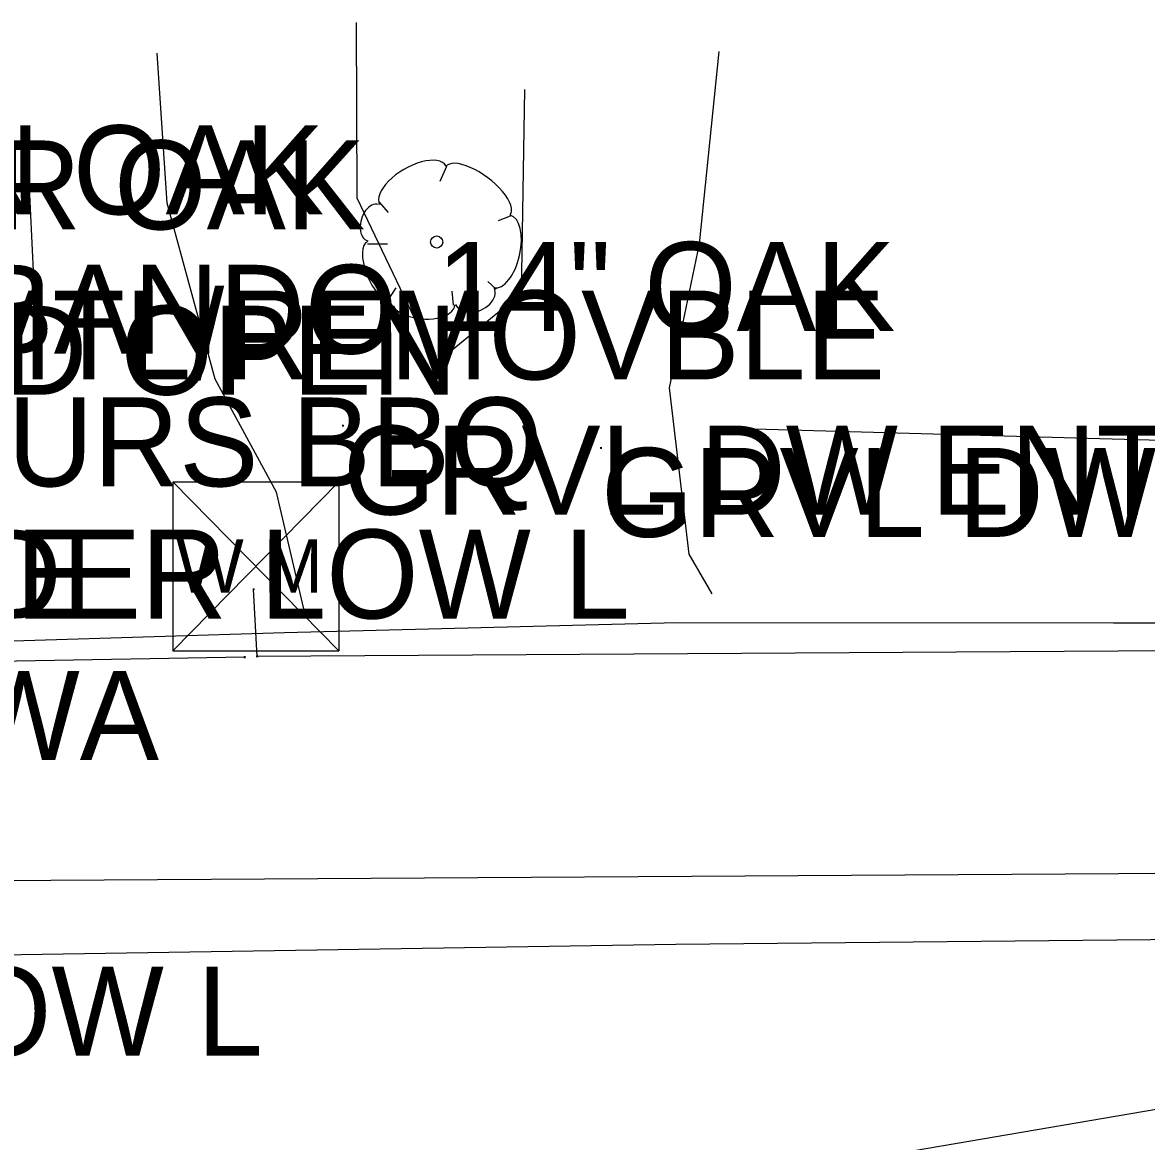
# Model space of a CAD drawing. Extents: x 1304270 to 1306561, y 1876019 to 1876752.
# Drawn here: x 1305992.1 to 1306055.3, y 1876400.4 to 1876463.3 of the extents above; entities that cross this region are included whole.
import ezdxf

# ---------------------------------------------------------------- set-up
doc = ezdxf.new("R2010")
doc.units = 0
for name, color, linetype in [('Default', 7, 'Continuous'), ('S_BUILDING_ANNOT', 7, 'Continuous'), ('S_DRIVEWAY', 7, 'Continuous'), ('S_EDGE_PAVEMENT', 7, 'Continuous'), ('S_ELECTRIC_UTILITIES_ANNOT', 7, 'Continuous'), ('S_MSC_PT_SYM', 7, 'Continuous'), ('S_PAVEMENT_CROWN', 7, 'Continuous'), ('S_SANITARY_SEWER', 7, 'Continuous'), ('S_SIDEWALK', 7, 'Continuous'), ('S_SIGN_ANNOT', 7, 'Continuous'), ('S_STORM_SEWER_ANNOT', 7, 'Continuous'), ('S_SURVEY_TEXT_ANNOT', 7, 'Continuous'), ('S_TRAILS', 7, 'Continuous'), ('S_TREE', 7, 'Continuous'), ('S_TREE_ANNOT', 7, 'Continuous'), ('S_UTL_PT_SYM', 7, 'Continuous'), ('S_WATER_UTILITIES', 7, 'Continuous'), ('S_WATER_UTILITIES_ANNOT', 7, 'Continuous')]:
    doc.layers.add(name, color=color, linetype=linetype)

msp = doc.modelspace()

# ---------------------------------------------------------------- linework, layer by layer
at = {"layer": 'Default'}
msp.add_line((1305993.253, 1876391.553), (1306312.09, 1876445.884), dxfattribs=at)
at = {"layer": 'S_DRIVEWAY'}
for points in [[(1306010.881, 1876463.311), (1306010.916, 1876453.453), (1306015.355, 1876444.151), (1306020.162, 1876448.091), (1306020.353, 1876459.541)], [(1306007.928, 1876430.341), (1306006.404, 1876436.907), (1306002.952, 1876443.26), (1306000.243, 1876453.152), (1305999.679, 1876461.583)], [(1306031.259, 1876461.674), (1306030.163, 1876450.861), (1306028.467, 1876442.776), (1306029.58, 1876433.423), (1306030.88, 1876431.183)]]:
    msp.add_lwpolyline(points, dxfattribs=at)
at = {"layer": 'S_EDGE_PAVEMENT'}
msp.add_lwpolyline([(1305950.891, 1876427.466), (1305964.217, 1876427.787), (1305977.543, 1876428.107), (1305992.196, 1876428.565), (1306006.85, 1876429.022), (1306028.927, 1876429.571), (1306053.459, 1876429.567), (1306077.99, 1876429.564), (1306100.79, 1876429.969)], dxfattribs=at)
at = {"layer": 'S_MSC_PT_SYM'}
for points in [[(1306010.132, 1876440.644), (1306010.132, 1876440.694), (1306010.132, 1876440.644), (1306010.082, 1876440.644), (1306010.132, 1876440.644), (1306010.132, 1876440.595), (1306010.132, 1876440.644), (1306010.182, 1876440.644)], [(1306024.644, 1876439.391), (1306024.644, 1876439.441), (1306024.644, 1876439.391), (1306024.594, 1876439.391), (1306024.644, 1876439.391), (1306024.644, 1876439.341), (1306024.644, 1876439.391), (1306024.694, 1876439.391)]]:
    msp.add_lwpolyline(points, dxfattribs=at)
at = {"layer": 'S_PAVEMENT_CROWN'}
msp.add_lwpolyline([(1305794.466, 1876408.961), (1305817.801, 1876409.074), (1305841.137, 1876409.188), (1305862.854, 1876409.496), (1305884.571, 1876409.804), (1305899.819, 1876410.018), (1305912.335, 1876409.751), (1305924.852, 1876409.484), (1305937.985, 1876409.78), (1305951.118, 1876410.077), (1305965.039, 1876410.393), (1305978.959, 1876410.708), (1306003.899, 1876411.103), (1306028.838, 1876411.497), (1306053.642, 1876411.738), (1306078.447, 1876411.979)], dxfattribs=at)
at = {"layer": 'S_SANITARY_SEWER'}
msp.add_line((1306231.104, 1876416.563), (1305933.99, 1876414.701), dxfattribs=at)
at = {"layer": 'S_SIDEWALK'}
msp.add_lwpolyline([(1305992.948, 1876445.286), (1305992.759, 1876448.96), (1305992.369, 1876456.757)], dxfattribs=at)
at = {"layer": 'S_TRAILS'}
msp.add_lwpolyline([(1306033.258, 1876440.468), (1306052.693, 1876439.929), (1306072.129, 1876439.39), (1306091.565, 1876438.852), (1306111, 1876438.313)], dxfattribs=at)
at = {"layer": 'S_TREE'}
for p, q in [((1306015.959, 1876455.215), (1306015.572, 1876454.362)), ((1306012.162, 1876453.2), (1306012.665, 1876452.619)), ((1306019.524, 1876452.425), (1306018.865, 1876452.154)), ((1306011.503, 1876450.875), (1306012.627, 1876450.875)), ((1306018.749, 1876448.317), (1306018.284, 1876448.744)), ((1306012.665, 1876447.697), (1306013.13, 1876448.395)), ((1306016.347, 1876447.426), (1306016.269, 1876448.201))]:
    msp.add_line(p, q, dxfattribs=at)
msp.add_circle((1306015.401, 1876450.969), 0.341, dxfattribs=at)
for centre, major_axis, ratio, start_param, end_param in [((1306014.065, 1876454.172), (1.857, 1.085), 0.471018, 0, 3.141593), ((1306017.72, 1876453.848), (-1.813, 1.36), 0.405113, 3.141593, 6.283186), ((1306011.83, 1876452.057), (0.305, 1.027), 0.646762, 0, 3.141593), ((1306019.075, 1876450.439), (0.458, 2.04), 0.482994, 3.141593, 6.283185), ((1306012.136, 1876449.407), (-0.611, 1.596), 0.420543, 6.283185, 9.424777), ((1306017.553, 1876447.919), (1.092, 0.462), 0.711534, 3.141592, 6.283185), ((1306014.596, 1876447.626), (-1.832, 0.194), 0.529943, 0, 3.141593)]:
    msp.add_ellipse(centre, major_axis=major_axis, ratio=ratio, start_param=start_param, end_param=end_param, dxfattribs=at)
at = {"layer": 'S_UTL_PT_SYM'}
for points in [[(1306005.106, 1876431.443), (1306005.106, 1876431.493), (1306005.106, 1876431.443), (1306005.056, 1876431.443), (1306005.106, 1876431.443), (1306005.106, 1876431.393), (1306005.106, 1876431.443), (1306005.156, 1876431.443)], [(1306004.608, 1876427.631), (1306004.608, 1876427.681), (1306004.608, 1876427.631), (1306004.558, 1876427.631), (1306004.608, 1876427.631), (1306004.608, 1876427.581), (1306004.608, 1876427.631), (1306004.658, 1876427.631)], [(1306005.307, 1876427.671), (1306005.307, 1876427.721), (1306005.307, 1876427.671), (1306005.257, 1876427.671), (1306005.307, 1876427.671), (1306005.307, 1876427.621), (1306005.307, 1876427.671), (1306005.357, 1876427.671)]]:
    msp.add_lwpolyline(points, dxfattribs=at)
at = {"layer": 'S_WATER_UTILITIES'}
for p, q in [((1306000.561, 1876437.484), (1306009.9, 1876437.484)), ((1306000.561, 1876437.484), (1306000.561, 1876427.99)), ((1306000.561, 1876437.484), (1306009.9, 1876427.99)), ((1306009.9, 1876437.484), (1306000.561, 1876427.99)), ((1306009.9, 1876437.484), (1306009.9, 1876427.99)), ((1306005.307, 1876427.671), (1306005.106, 1876431.443)), ((1306000.561, 1876427.99), (1306009.9, 1876427.99)), ((1306065.817, 1876428.031), (1306005.307, 1876427.671)), ((1306004.608, 1876427.631), (1305961.381, 1876426.842))]:
    msp.add_line(p, q, dxfattribs=at)

# ---------------------------------------------------------------- texts
at = {"layer": 'S_BUILDING_ANNOT'}
msp.add_text('1 STRY WOOD AURTHURS BBQ/ABANDO', height=5, dxfattribs=at).set_placement((1305881.31, 1876444.689))
at = {"layer": 'S_ELECTRIC_UTILITIES_ANNOT'}
for p in [(1305924.486, 1876429.802), (1305903.847, 1876405.22)]:
    msp.add_text('POINT ON ROAD UNDER LOW L', height=5, dxfattribs=at).set_placement(p)
at = {"layer": 'S_SIGN_ANNOT'}
msp.add_text('7.5 TO POST PLAST/LITE AURTHURS BBQ', height=5, dxfattribs=at).set_placement((1305886.867, 1876437.232))
at = {"layer": 'S_STORM_SEWER_ANNOT'}
msp.add_text('6" PVC THIS END OPEN', height=5, dxfattribs=at).set_placement((1305941.007, 1876442.385))
at = {"layer": 'S_SURVEY_TEXT_ANNOT'}
for s, p in [('CA LID SHEET MTL/REMOVBLE', (1305940.669, 1876443.241)), ('GRVL DW ENTRANCE TO ABANDON LOT', (1306010.132, 1876435.644)), ('GRVL DW ENTRANCE TO ABNDON LOT', (1306024.644, 1876434.391)), ('LOWEST UTILITY LINE', (1305924.486, 1876429.802))]:
    msp.add_text(s, height=5, dxfattribs=at).set_placement(p)
at = {"layer": 'S_TREE_ANNOT'}
for s, p in [('14" TWIN OAK', (1305964.35, 1876452.526)), ('18" WATER OAK', (1305959.598, 1876451.679)), ('14" OAK', (1306015.401, 1876445.969))]:
    msp.add_text(s, height=5, dxfattribs=at).set_placement(p)
at = {"layer": 'S_WATER_UTILITIES'}
msp.add_text('W M', height=3, rotation=360, dxfattribs=at).set_placement((1306000.766, 1876431.25))
at = {"layer": 'S_WATER_UTILITIES_ANNOT'}
msp.add_text('6" CAST WA', height=5, dxfattribs=at).set_placement((1305961.381, 1876421.842))

doc.saveas('drawing.dxf')
